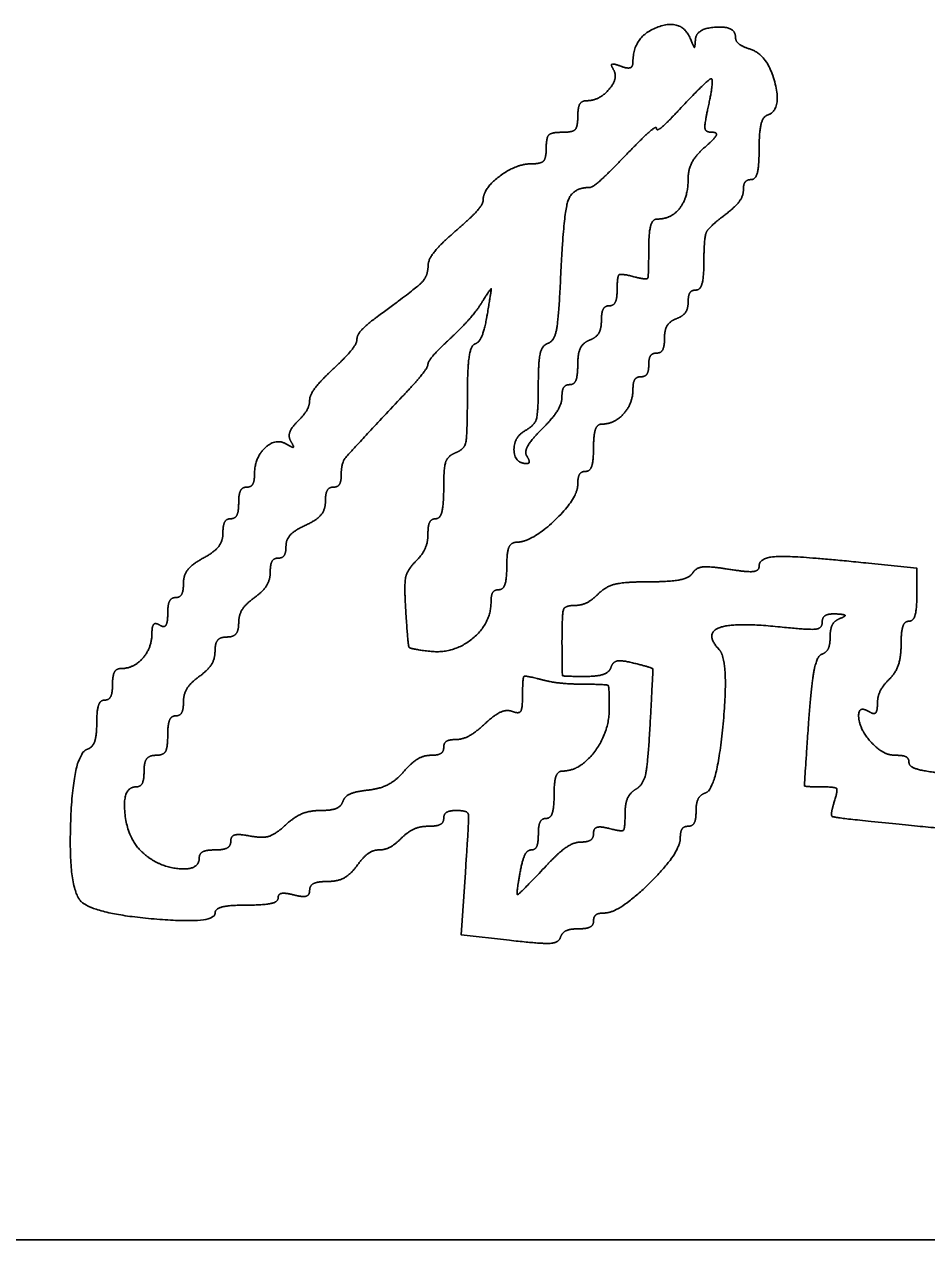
# Model space of a CAD drawing. Extents: x -3.3 to 34, y 0 to 56.8.
# Drawn here: x 26.2256 to 26.5003, y 8.9262 to 9.2961 of the extents above; entities that cross this region are included whole.
import ezdxf

# ---------------------------------------------------------------- set-up
doc = ezdxf.new("R2010")
doc.units = 0
doc.layers.add('SH_Data', color=7, linetype='Continuous')
doc.layers.add('SH_Major_Grid_Line', color=7, linetype='Continuous')

msp = doc.modelspace()

# ---------------------------------------------------------------- linework, layer by layer
at = {"layer": 'SH_Data'}
msp.add_line((24.52788, 8.92624), (28.02788, 8.92624), dxfattribs=at)
at = {"layer": 'SH_Major_Grid_Line'}
msp.add_line((26.37855, 9.1647), (26.37855, 9.1647), dxfattribs=at)
for points in [[(26.49726, 9.12251), (26.49726, 9.13057), (26.4825, 9.13211)], [(26.35985, 9.03794), (26.35855, 9.01902), (26.37324, 9.01736)]]:
    msp.add_lwpolyline(points, dxfattribs=at)
for points in [[(26.42847, 9.29145), (26.42579, 9.29808), (26.41086, 9.29241), (26.41086, 9.28477)], [(26.44206, 9.29222), (26.44206, 9.29563), (26.43008, 9.29488), (26.42987, 9.29145)], [(26.42987, 9.29145), (26.42971, 9.28905), (26.42943, 9.28905), (26.42847, 9.29145)], [(26.4466, 9.28853), (26.4441, 9.28933), (26.44206, 9.29099), (26.44206, 9.29222)], [(26.45186, 9.26852), (26.45625, 9.26999), (26.45181, 9.28688), (26.4466, 9.28853)], [(26.40713, 9.28337), (26.40498, 9.2842), (26.40403, 9.28379), (26.40488, 9.28241)], [(26.41086, 9.28477), (26.41086, 9.2832), (26.4092, 9.28258), (26.40713, 9.28337)], [(26.40488, 9.28241), (26.40654, 9.27973), (26.4006, 9.27285), (26.39663, 9.27285)], [(26.42502, 9.2702), (26.43373, 9.27953), (26.43566, 9.27959), (26.43365, 9.27045)], [(26.39663, 9.27285), (26.39521, 9.27285), (26.39406, 9.27069), (26.39406, 9.26805)], [(26.41805, 9.2644), (26.41805, 9.26349), (26.42119, 9.2661), (26.42502, 9.2702)], [(26.43365, 9.27045), (26.43257, 9.26549), (26.43299, 9.26325), (26.43503, 9.26325)], [(26.39406, 9.26805), (26.39406, 9.26485), (26.39246, 9.26325), (26.38926, 9.26325)], [(26.44926, 9.25825), (26.44926, 9.26342), (26.45043, 9.26805), (26.45186, 9.26852)], [(26.38926, 9.26325), (26.38606, 9.26325), (26.38446, 9.26165), (26.38446, 9.25845)], [(26.40864, 9.25625), (26.41382, 9.26164), (26.41805, 9.2653), (26.41805, 9.2644)], [(26.43503, 9.26325), (26.43666, 9.26325), (26.43566, 9.26124), (26.43282, 9.25877)], [(26.38446, 9.25845), (26.38446, 9.25539), (26.38286, 9.25365), (26.38002, 9.25365)], [(26.43282, 9.25877), (26.42998, 9.25631), (26.42765, 9.25191), (26.42765, 9.249)], [(26.44686, 9.24885), (26.44818, 9.24885), (26.44926, 9.25308), (26.44926, 9.25825)], [(26.39767, 9.24645), (26.39853, 9.24645), (26.40347, 9.25086), (26.40864, 9.25625)], [(26.38002, 9.25365), (26.37529, 9.25365), (26.36526, 9.24611), (26.36526, 9.24255)], [(26.42765, 9.249), (26.42765, 9.24342), (26.42256, 9.23685), (26.41823, 9.23685)], [(26.44446, 9.24559), (26.44446, 9.24739), (26.44554, 9.24885), (26.44686, 9.24885)], [(26.38889, 9.22009), (26.38972, 9.23827), (26.39244, 9.24645), (26.39767, 9.24645)], [(26.43846, 9.23782), (26.44176, 9.2403), (26.44446, 9.2438), (26.44446, 9.24559)], [(26.36526, 9.24255), (26.36526, 9.24137), (26.3615, 9.23718), (26.35691, 9.23323)], [(26.41823, 9.23685), (26.41681, 9.23685), (26.41565, 9.23264), (26.41565, 9.22748)], [(26.43246, 9.22429), (26.43246, 9.23112), (26.43392, 9.23441), (26.43846, 9.23782)], [(26.35691, 9.23323), (26.35232, 9.22928), (26.34854, 9.22456), (26.34851, 9.22274)], [(26.41565, 9.22748), (26.41565, 9.21929), (26.41505, 9.21826), (26.41085, 9.21936)], [(26.34851, 9.22274), (26.34846, 9.21943), (26.34477, 9.2157), (26.33305, 9.20712)], [(26.43006, 9.21525), (26.43138, 9.21525), (26.43246, 9.21932), (26.43246, 9.22429)], [(26.38502, 9.19904), (26.38695, 9.19969), (26.3883, 9.20701), (26.38889, 9.22009)], [(26.41085, 9.21936), (26.40717, 9.22032), (26.40605, 9.21943), (26.40605, 9.21553)], [(26.36499, 9.21165), (26.36762, 9.21589), (26.36781, 9.21546), (26.36656, 9.20805)], [(26.40605, 9.21553), (26.40605, 9.21274), (26.40497, 9.21045), (26.40365, 9.21045)], [(26.42766, 9.21158), (26.42766, 9.2136), (26.42874, 9.21525), (26.43006, 9.21525)], [(26.35523, 9.20049), (26.35895, 9.20399), (26.36334, 9.20901), (26.36499, 9.21165)], [(26.40365, 9.21045), (26.40233, 9.21045), (26.40125, 9.20841), (26.40125, 9.20591)], [(26.42406, 9.20652), (26.42604, 9.20728), (26.42766, 9.20956), (26.42766, 9.21158)], [(26.33305, 9.20712), (26.32964, 9.20462), (26.32686, 9.20155), (26.32686, 9.20028)], [(26.36656, 9.20805), (26.36578, 9.20343), (26.36409, 9.19929), (26.3628, 9.19885)], [(26.42046, 9.2006), (26.42046, 9.2031), (26.42208, 9.20576), (26.42406, 9.20652)], [(26.40125, 9.20591), (26.40125, 9.20341), (26.39963, 9.20075), (26.39765, 9.19999)], [(26.32686, 9.20028), (26.32686, 9.19902), (26.32362, 9.19495), (26.31966, 9.19125)], [(26.34846, 9.19261), (26.34846, 9.19345), (26.3515, 9.19699), (26.35523, 9.20049)], [(26.38205, 9.18637), (26.38205, 9.19351), (26.38321, 9.19844), (26.38502, 9.19904)], [(26.39765, 9.19999), (26.39567, 9.19923), (26.39405, 9.19587), (26.39405, 9.19253)], [(26.41806, 9.19605), (26.41938, 9.19605), (26.42046, 9.1981), (26.42046, 9.2006)], [(26.3628, 9.19885), (26.36151, 9.19841), (26.36046, 9.19109), (26.36046, 9.18258)], [(26.41566, 9.19245), (26.41566, 9.19443), (26.41674, 9.19605), (26.41806, 9.19605)], [(26.34066, 9.18282), (26.34495, 9.18737), (26.34846, 9.19178), (26.34846, 9.19261)], [(26.39405, 9.19253), (26.39405, 9.18919), (26.39297, 9.18645), (26.39165, 9.18645)], [(26.41326, 9.18885), (26.41458, 9.18885), (26.41566, 9.19047), (26.41566, 9.19245)], [(26.31966, 9.19125), (26.3157, 9.18756), (26.31246, 9.18326), (26.31246, 9.18172)], [(26.41086, 9.18508), (26.41086, 9.18716), (26.41194, 9.18885), (26.41326, 9.18885)], [(26.37808, 9.17247), (26.38093, 9.17406), (26.38205, 9.178), (26.38205, 9.18637)], [(26.39165, 9.18645), (26.39033, 9.18645), (26.38925, 9.18479), (26.38925, 9.18275)], [(26.40143, 9.17445), (26.40525, 9.17445), (26.41086, 9.18077), (26.41086, 9.18508)], [(26.31246, 9.18172), (26.31246, 9.18018), (26.31083, 9.17728), (26.30883, 9.17529)], [(26.32206, 9.15894), (26.32206, 9.16253), (26.3245, 9.16567), (26.34066, 9.18282)], [(26.36046, 9.18258), (26.36046, 9.17104), (26.35954, 9.16675), (26.35686, 9.16572)], [(26.38925, 9.18275), (26.38925, 9.18071), (26.38653, 9.17632), (26.38321, 9.17299)], [(26.30883, 9.17529), (26.30684, 9.1733), (26.30593, 9.17051), (26.3068, 9.16909)], [(26.38321, 9.17299), (26.37988, 9.16967), (26.37779, 9.16593), (26.37855, 9.1647)], [(26.39886, 9.16725), (26.39886, 9.17121), (26.40001, 9.17445), (26.40143, 9.17445)], [(26.37852, 9.16245), (26.37483, 9.16245), (26.37448, 9.17045), (26.37808, 9.17247)], [(26.30561, 9.16824), (26.30222, 9.17033), (26.29566, 9.16425), (26.29566, 9.15903)], [(26.3068, 9.16909), (26.30775, 9.16756), (26.30727, 9.16721), (26.30561, 9.16824)], [(26.35686, 9.16572), (26.35451, 9.16482), (26.35326, 9.16109), (26.35326, 9.155)], [(26.39646, 9.16005), (26.39778, 9.16005), (26.39886, 9.16329), (26.39886, 9.16725)], [(26.37855, 9.1647), (26.37931, 9.16346), (26.3793, 9.16245), (26.37852, 9.16245)], [(26.29566, 9.15903), (26.29566, 9.15695), (26.29458, 9.15525), (26.29326, 9.15525)], [(26.31966, 9.15525), (26.32098, 9.15525), (26.32206, 9.15691), (26.32206, 9.15894)], [(26.39406, 9.15617), (26.39406, 9.15831), (26.39514, 9.16005), (26.39646, 9.16005)], [(26.29326, 9.15525), (26.29194, 9.15525), (26.29086, 9.15309), (26.29086, 9.15045)], [(26.31726, 9.15084), (26.31726, 9.15327), (26.31834, 9.15525), (26.31966, 9.15525)], [(26.35326, 9.155), (26.35326, 9.14986), (26.35218, 9.14565), (26.35086, 9.14565)], [(26.37546, 9.13849), (26.3801, 9.13855), (26.39406, 9.15182), (26.39406, 9.15617)], [(26.31126, 9.14369), (26.31456, 9.14519), (26.31726, 9.14841), (26.31726, 9.15084)], [(26.29086, 9.15045), (26.29086, 9.14781), (26.28978, 9.14565), (26.28846, 9.14565)], [(26.28846, 9.14565), (26.28714, 9.14565), (26.28606, 9.14368), (26.28606, 9.14126)], [(26.30526, 9.13731), (26.30526, 9.13931), (26.30796, 9.14219), (26.31126, 9.14369)], [(26.35086, 9.14565), (26.34954, 9.14565), (26.34846, 9.14357), (26.34846, 9.14103)], [(26.28606, 9.14126), (26.28606, 9.13884), (26.28336, 9.13542), (26.28006, 9.13365)], [(26.34846, 9.14103), (26.34846, 9.13848), (26.34678, 9.13472), (26.34472, 9.13266)], [(26.30286, 9.13365), (26.30418, 9.13365), (26.30526, 9.1353), (26.30526, 9.13731)], [(26.37246, 9.13125), (26.37246, 9.13539), (26.37373, 9.13847), (26.37546, 9.13849)], [(26.28006, 9.13365), (26.27676, 9.13189), (26.27406, 9.12847), (26.27406, 9.12605)], [(26.30046, 9.12938), (26.30046, 9.13173), (26.30154, 9.13365), (26.30286, 9.13365)], [(26.34472, 9.13266), (26.34213, 9.13008), (26.34121, 9.12542), (26.34172, 9.11749)], [(26.4825, 9.13211), (26.46126, 9.13433), (26.44926, 9.13401), (26.44926, 9.13123)], [(26.29566, 9.12165), (26.2983, 9.12356), (26.30046, 9.12704), (26.30046, 9.12938)], [(26.37006, 9.12405), (26.37138, 9.12405), (26.37246, 9.12729), (26.37246, 9.13125)], [(26.42902, 9.12911), (26.42811, 9.12765), (26.42211, 9.12645), (26.41569, 9.12645)], [(26.43996, 9.13028), (26.43419, 9.13121), (26.43003, 9.13076), (26.42902, 9.12911)], [(26.44926, 9.13123), (26.44926, 9.12975), (26.44561, 9.12938), (26.43996, 9.13028)], [(26.27406, 9.12605), (26.27406, 9.12363), (26.27298, 9.12165), (26.27166, 9.12165)], [(26.41569, 9.12645), (26.4085, 9.12645), (26.40261, 9.12507), (26.4004, 9.12285)], [(26.27166, 9.12165), (26.27034, 9.12165), (26.26926, 9.11943), (26.26926, 9.11671)], [(26.29086, 9.11392), (26.29086, 9.11627), (26.29302, 9.11975), (26.29566, 9.12165)], [(26.36766, 9.12035), (26.36766, 9.12239), (26.36874, 9.12405), (26.37006, 9.12405)], [(26.4004, 9.12285), (26.39842, 9.12087), (26.3951, 9.11925), (26.39303, 9.11925)], [(26.49486, 9.11445), (26.49618, 9.11445), (26.49726, 9.11808), (26.49726, 9.12251)], [(26.34901, 9.1053), (26.35619, 9.10447), (26.36766, 9.11373), (26.36766, 9.12035)], [(26.39303, 9.11925), (26.39016, 9.11925), (26.38926, 9.11667), (26.38926, 9.10845)], [(26.26926, 9.11671), (26.26926, 9.11399), (26.26818, 9.11244), (26.26686, 9.11325)], [(26.28726, 9.10965), (26.28924, 9.10965), (26.29086, 9.11158), (26.29086, 9.11392)], [(26.34172, 9.11749), (26.34239, 9.10703), (26.34302, 9.10599), (26.34901, 9.1053)], [(26.45494, 9.11278), (26.46427, 9.11181), (26.46846, 9.11223), (26.46846, 9.11412)], [(26.46846, 9.11412), (26.46846, 9.11562), (26.47035, 9.11677), (26.47266, 9.11667)], [(26.47386, 9.11527), (26.47221, 9.1146), (26.47086, 9.11207), (26.47086, 9.10965)], [(26.47266, 9.11667), (26.47517, 9.11655), (26.47565, 9.11599), (26.47386, 9.11527)], [(26.49246, 9.10743), (26.49246, 9.11129), (26.49354, 9.11445), (26.49486, 9.11445)], [(26.26446, 9.11082), (26.26446, 9.1064), (26.2589, 9.10005), (26.25503, 9.10005)], [(26.26686, 9.11325), (26.26554, 9.11407), (26.26446, 9.11298), (26.26446, 9.11082)], [(26.43712, 9.10578), (26.4326, 9.11071), (26.44143, 9.11417), (26.45494, 9.11278)], [(26.28366, 9.10538), (26.28366, 9.10773), (26.28528, 9.10965), (26.28726, 9.10965)], [(26.38926, 9.10845), (26.38926, 9.09812), (26.38956, 9.09765), (26.39626, 9.09765)], [(26.47086, 9.10965), (26.47086, 9.10723), (26.46969, 9.10487), (26.46827, 9.10439)], [(26.48886, 9.0968), (26.49084, 9.09878), (26.49246, 9.10356), (26.49246, 9.10743)], [(26.27886, 9.09765), (26.2815, 9.09956), (26.28366, 9.10304), (26.28366, 9.10538)], [(26.43299, 9.06223), (26.43642, 9.06338), (26.44013, 9.1025), (26.43712, 9.10578)], [(26.46827, 9.10439), (26.46684, 9.10392), (26.46507, 9.09465), (26.46432, 9.08379)], [(26.25503, 9.10005), (26.25361, 9.10005), (26.25246, 9.09789), (26.25246, 9.09525)], [(26.39626, 9.09765), (26.40011, 9.09765), (26.40367, 9.09891), (26.40418, 9.10043)], [(26.40418, 9.10043), (26.40474, 9.10211), (26.40746, 9.10262), (26.41107, 9.10172)], [(26.41107, 9.10172), (26.41684, 9.10027), (26.41699, 9.0997), (26.41606, 9.08274)], [(26.27406, 9.08992), (26.27406, 9.09227), (26.27622, 9.09575), (26.27886, 9.09765)], [(26.38266, 9.09677), (26.37808, 9.09799), (26.37726, 9.09727), (26.37726, 9.09201)], [(26.39586, 9.09529), (26.39157, 9.09531), (26.38563, 9.09597), (26.38266, 9.09677)], [(26.48526, 9.08928), (26.48526, 9.09144), (26.48688, 9.09482), (26.48886, 9.0968)], [(26.25246, 9.09525), (26.25246, 9.09261), (26.25138, 9.09045), (26.25006, 9.09045)], [(26.37726, 9.09201), (26.37726, 9.08794), (26.37619, 9.08621), (26.37417, 9.08699)], [(26.40366, 9.08795), (26.40366, 9.09458), (26.40294, 9.09526), (26.39586, 9.09529)], [(26.25006, 9.09045), (26.24874, 9.09045), (26.24766, 9.0873), (26.24766, 9.08345)], [(26.27166, 9.08565), (26.27298, 9.08565), (26.27406, 9.08758), (26.27406, 9.08992)], [(26.38937, 9.06885), (26.39475, 9.06885), (26.40366, 9.08075), (26.40366, 9.08795)], [(26.48286, 9.08685), (26.48418, 9.08604), (26.48526, 9.08713), (26.48526, 9.08928)], [(26.26926, 9.07965), (26.26926, 9.08295), (26.27034, 9.08565), (26.27166, 9.08565)], [(26.37417, 9.08699), (26.37248, 9.08764), (26.36874, 9.08599), (26.36587, 9.08331)], [(26.48388, 9.07708), (26.48002, 9.08095), (26.47915, 9.08914), (26.48286, 9.08685)], [(26.24766, 9.08345), (26.24766, 9.0796), (26.24638, 9.07603), (26.24482, 9.07551)], [(26.36587, 9.08331), (26.363, 9.08064), (26.35899, 9.07845), (26.35696, 9.07845)], [(26.41606, 9.08274), (26.41543, 9.07121), (26.41397, 9.0646), (26.41178, 9.06334)], [(26.46432, 9.08379), (26.46301, 9.06462), (26.46312, 9.06405), (26.46827, 9.06405)], [(26.26566, 9.07365), (26.2679, 9.07365), (26.26926, 9.07592), (26.26926, 9.07965)], [(26.35696, 9.07845), (26.35492, 9.07845), (26.35326, 9.07737), (26.35326, 9.07605)], [(26.49108, 9.07365), (26.48901, 9.07365), (26.48577, 9.0752), (26.48388, 9.07708)], [(26.24482, 9.07551), (26.24044, 9.07405), (26.23898, 9.03224), (26.24319, 9.02889)], [(26.26206, 9.06885), (26.26206, 9.07152), (26.26366, 9.07365), (26.26566, 9.07365)], [(26.34934, 9.07365), (26.34718, 9.07365), (26.34349, 9.07143), (26.34113, 9.06871)], [(26.35326, 9.07605), (26.35326, 9.07473), (26.35149, 9.07365), (26.34934, 9.07365)], [(26.49486, 9.07152), (26.49486, 9.07269), (26.49316, 9.07365), (26.49108, 9.07365)], [(26.50326, 9.0684), (26.49864, 9.06894), (26.49486, 9.07034), (26.49486, 9.07152)], [(26.25966, 9.06405), (26.26098, 9.06405), (26.26206, 9.06621), (26.26206, 9.06885)], [(26.34113, 9.06871), (26.33877, 9.06599), (26.33384, 9.06345), (26.33017, 9.06306)], [(26.38686, 9.06165), (26.38686, 9.06561), (26.38799, 9.06885), (26.38937, 9.06885)], [(26.26164, 9.04403), (26.257, 9.04823), (26.25543, 9.06405), (26.25966, 9.06405)], [(26.33017, 9.06306), (26.32649, 9.06266), (26.32307, 9.06111), (26.32257, 9.0596)], [(26.41178, 9.06334), (26.40995, 9.06228), (26.40846, 9.05887), (26.40846, 9.05576)], [(26.43006, 9.05665), (26.43006, 9.05918), (26.43138, 9.06169), (26.43299, 9.06223)], [(26.46827, 9.06405), (26.47242, 9.06405), (26.47326, 9.06304), (26.47211, 9.05944)], [(26.32257, 9.0596), (26.32207, 9.05809), (26.319, 9.05685), (26.31576, 9.05685)], [(26.38446, 9.05445), (26.38578, 9.05445), (26.38686, 9.05769), (26.38686, 9.06165)], [(26.47211, 9.05944), (26.47083, 9.05538), (26.47218, 9.05467), (26.48335, 9.05352)], [(26.31576, 9.05685), (26.31251, 9.05685), (26.3077, 9.05485), (26.30508, 9.0524)], [(26.35326, 9.05445), (26.35326, 9.05577), (26.35503, 9.05685), (26.3572, 9.05685)], [(26.3572, 9.05685), (26.36063, 9.05685), (26.36097, 9.05441), (26.35985, 9.03794)], [(26.40846, 9.05576), (26.40846, 9.05128), (26.40745, 9.05037), (26.40366, 9.05136)], [(26.42766, 9.05205), (26.42898, 9.05205), (26.43006, 9.05412), (26.43006, 9.05665)], [(26.30508, 9.0524), (26.30208, 9.04961), (26.29809, 9.04837), (26.29438, 9.04908)], [(26.3404, 9.04845), (26.34238, 9.05043), (26.34608, 9.05205), (26.34863, 9.05205)], [(26.34863, 9.05205), (26.35117, 9.05205), (26.35326, 9.05313), (26.35326, 9.05445)], [(26.38206, 9.04965), (26.38206, 9.05229), (26.38314, 9.05445), (26.38446, 9.05445)], [(26.40366, 9.05136), (26.40097, 9.05206), (26.39886, 9.05143), (26.39886, 9.04993)], [(26.42526, 9.04845), (26.42526, 9.05043), (26.42634, 9.05205), (26.42766, 9.05205)], [(26.48335, 9.05352), (26.51028, 9.05076), (26.52126, 9.05044), (26.52126, 9.05241)], [(26.28846, 9.04753), (26.28846, 9.04606), (26.2863, 9.04485), (26.28366, 9.04485)], [(26.29438, 9.04908), (26.29094, 9.04974), (26.28846, 9.04909), (26.28846, 9.04753)], [(26.33356, 9.04485), (26.33534, 9.04485), (26.33842, 9.04647), (26.3404, 9.04845)], [(26.37994, 9.04485), (26.3811, 9.04485), (26.38206, 9.04701), (26.38206, 9.04965)], [(26.39502, 9.04725), (26.39291, 9.04725), (26.38816, 9.04401), (26.38446, 9.04005)], [(26.39886, 9.04993), (26.39886, 9.04846), (26.39713, 9.04725), (26.39502, 9.04725)], [(26.40217, 9.02565), (26.40669, 9.02565), (26.42526, 9.04399), (26.42526, 9.04845)], [(26.27886, 9.04245), (26.27886, 9.03857), (26.26642, 9.03971), (26.26164, 9.04403)], [(26.28366, 9.04485), (26.28102, 9.04485), (26.27886, 9.04377), (26.27886, 9.04245)], [(26.32686, 9.04005), (26.32876, 9.04269), (26.33177, 9.04485), (26.33356, 9.04485)], [(26.37667, 9.03885), (26.3773, 9.04215), (26.37877, 9.04485), (26.37994, 9.04485)], [(26.31793, 9.03525), (26.32093, 9.03525), (26.32495, 9.03741), (26.32686, 9.04005)], [(26.38446, 9.04005), (26.37628, 9.0313), (26.37519, 9.03113), (26.37667, 9.03885)], [(26.30766, 9.03115), (26.31034, 9.03045), (26.31246, 9.03108), (26.31246, 9.03257)], [(26.31246, 9.03257), (26.31246, 9.03405), (26.31492, 9.03525), (26.31793, 9.03525)], [(26.24319, 9.02889), (26.24774, 9.02527), (26.28366, 9.02231), (26.28366, 9.02555)], [(26.29326, 9.02805), (26.29854, 9.02805), (26.30286, 9.02903), (26.30286, 9.03023)], [(26.30286, 9.03023), (26.30286, 9.03143), (26.30502, 9.03184), (26.30766, 9.03115)], [(26.28366, 9.02555), (26.28366, 9.02693), (26.28798, 9.02805), (26.29326, 9.02805)], [(26.39886, 9.02325), (26.39886, 9.02457), (26.40035, 9.02565), (26.40217, 9.02565)], [(26.39426, 9.02085), (26.39679, 9.02085), (26.39886, 9.02193), (26.39886, 9.02325)], [(26.37324, 9.01736), (26.38299, 9.01625), (26.38823, 9.01656), (26.3888, 9.01827)], [(26.3888, 9.01827), (26.38927, 9.01969), (26.39173, 9.02085), (26.39426, 9.02085)]]:
    msp.add_open_spline(points, degree=2, dxfattribs=at)

doc.saveas('drawing.dxf')
